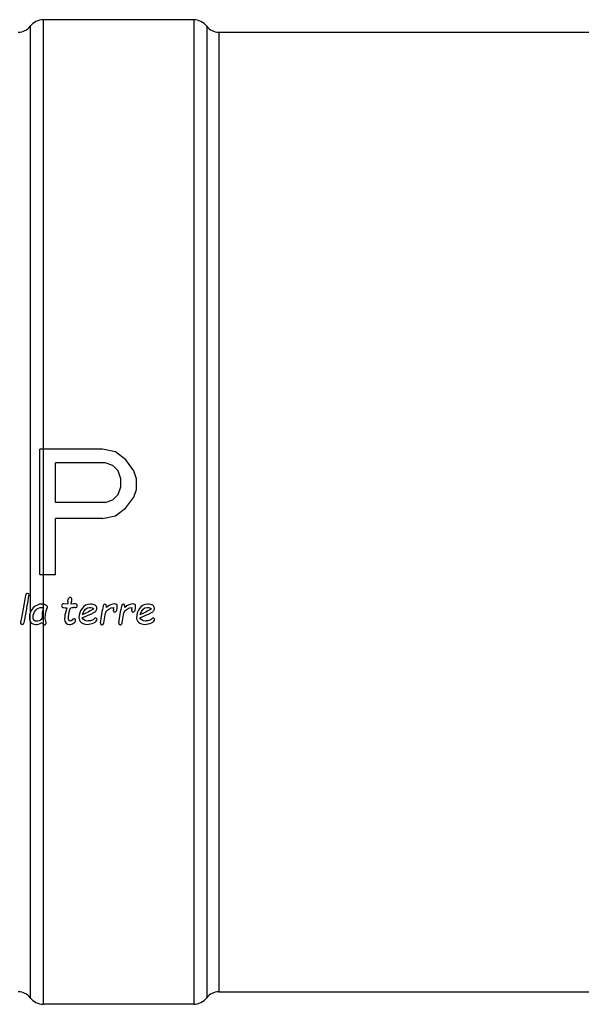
# Model space of a CAD drawing. Header units: millimetres. Extents: x 0 to 297, y 0 to 210.
# Tile 281 of 401: x 150.66 to 156.26, y 150.05 to 159.87. Entities that reach past the tile are written whole.
import ezdxf

# ---------------------------------------------------------------- set-up
doc = ezdxf.new("R2010")
doc.units = ezdxf.units.MM
doc.header["$LTSCALE"] = 16.335
doc.layers.get('0').update_dxf_attribs({"linetype": 'CONTINUOUS'})
doc.layers.add('08_SURFACES', color=7, linetype='CONTINUOUS')
doc.layers.add('AXES_REF', color=7, linetype='CONTINUOUS')

msp = doc.modelspace()

# ---------------------------------------------------------------- linework, layer by layer
at = {"color": 7, "linetype": 'Continuous'}
msp.add_line((152.6458, 159.7415), (162.1058, 159.7415), dxfattribs=at)
at = {"layer": '08_SURFACES', "color": 9, "linetype": 'Continuous'}
for p, q in [((150.7658, 159.8015), (150.7658, 153.9539)), ((150.8958, 159.8665), (150.8958, 150.0465)), ((150.7618, 153.9411), (150.7618, 153.8698)), ((150.7658, 153.8613), (150.7658, 150.1115))]:
    msp.add_line(p, q, dxfattribs=at)
at = {"layer": '08_SURFACES', "color": 7, "linetype": 'Continuous'}
for p, q in [((151.4864, 155.5815), (150.8614, 155.5815)), ((150.8614, 154.3315), (150.8614, 155.5815)), ((151.6166, 155.5549), (151.4864, 155.5815)), ((151.7208, 155.4751), (151.6166, 155.5549)), ((151.7989, 155.3687), (151.7208, 155.4751)), ((151.5125, 155.4485), (151.0177, 155.4485)), ((151.0177, 155.0496), (151.0177, 155.4485)), ((151.5906, 155.4219), (151.5125, 155.4485)), ((151.6427, 155.3687), (151.5906, 155.4219)), ((151.6687, 155.2889), (151.6427, 155.3687)), ((151.825, 155.2889), (151.7989, 155.3687)), ((151.6687, 155.2091), (151.6687, 155.2889)), ((151.825, 155.1825), (151.825, 155.2889)), ((151.6427, 155.1294), (151.6687, 155.2091)), ((151.7989, 155.1028), (151.825, 155.1825)), ((151.5125, 155.0496), (151.5906, 155.0762)), ((151.5906, 155.0762), (151.6427, 155.1294)), ((151.7208, 154.9964), (151.7989, 155.1028)), ((151.5125, 155.0496), (151.0177, 155.0496)), ((151.6166, 154.9166), (151.7208, 154.9964)), ((151.4864, 154.89), (151.0177, 154.89)), ((151.0177, 154.3315), (151.0177, 154.89)), ((151.4864, 154.89), (151.6166, 154.9166)), ((150.8614, 154.3315), (151.0177, 154.3315)), ((150.7173, 154.1227), (150.6943, 153.9901)), ((151.1412, 154.0626), (151.1444, 154.0857)), ((150.6943, 153.9901), (150.674, 153.883)), ((150.7082, 153.8685), (150.7309, 153.9901)), ((151.1383, 154.0374), (151.0998, 154.0405)), ((151.131, 153.9998), (151.1236, 153.9749)), ((151.1749, 154.0374), (151.1786, 154.0599)), ((151.2015, 154.0405), (151.1749, 154.0374)), ((151.2141, 154.0024), (151.1957, 154.0031)), ((151.465, 153.8505), (151.4856, 153.9806)), ((151.5949, 153.9713), (151.5959, 153.9814)), ((151.5964, 153.9894), (151.5983, 154.005)), ((151.6306, 153.9814), (151.6325, 153.9944)), ((151.6479, 153.8505), (151.6686, 153.9806)), ((151.7779, 153.9713), (151.7788, 153.9814)), ((151.7794, 153.9894), (151.7812, 154.005)), ((151.8136, 153.9814), (151.8155, 153.9944)), ((151.2837, 153.8999), (151.3599, 153.9338)), ((151.2861, 153.9342), (151.3469, 153.9617)), ((151.4997, 153.8505), (151.5154, 153.9522)), ((151.6827, 153.8505), (151.6983, 153.9522)), ((151.8582, 153.8999), (151.9345, 153.9338)), ((151.8606, 153.9342), (151.9214, 153.9617)), ((150.9259, 153.849), (150.9252, 153.852))]:
    msp.add_line(p, q, dxfattribs=at)
for centre, radius, start, end in [((150.8424, 153.902), 0.1107, 60.24624, 61.13424), ((151.0008, 153.9576), 0.1111, 158.64489, 160.8738), ((150.9781, 153.9256), 0.12, 226.05149, 226.71974)]:
    msp.add_arc(centre, radius, start, end, dxfattribs=at)
for points in [[(150.7252, 154.1396), (150.7212, 154.137), (150.7188, 154.1314), (150.7173, 154.1227)], [(150.7385, 154.1433), (150.7335, 154.1433), (150.729, 154.142), (150.7252, 154.1396)], [(150.7361, 154.0216), (150.7484, 154.0883), (150.7545, 154.1244), (150.7545, 154.1296)], [(150.7545, 154.1296), (150.7545, 154.1387), (150.7491, 154.1433), (150.7385, 154.1433)], [(151.1513, 154.0985), (151.1474, 154.095), (151.1451, 154.0907), (151.1444, 154.0857)], [(151.1652, 154.1037), (151.1598, 154.1037), (151.1552, 154.1019), (151.1513, 154.0985)], [(151.1809, 154.0786), (151.1809, 154.0954), (151.1756, 154.1037), (151.1652, 154.1037)], [(151.1786, 154.0599), (151.1801, 154.0675), (151.1809, 154.0738), (151.1809, 154.0786)], [(150.7309, 153.9901), (150.7324, 153.9998), (150.734, 154.0104), (150.7361, 154.0216)], [(150.7958, 153.9999), (150.779, 153.9835), (150.7677, 153.9639), (150.7618, 153.9411)], [(150.8813, 154.0381), (150.8503, 154.0381), (150.8218, 154.0253), (150.7958, 153.9999)], [(150.8207, 153.9769), (150.8385, 153.9955), (150.8579, 154.005), (150.8787, 154.005)], [(150.8787, 154.005), (150.8829, 154.005), (150.8887, 154.0029), (150.8958, 153.999)], [(150.8958, 154.0366), (150.8909, 154.0376), (150.8861, 154.0381), (150.8813, 154.0381)], [(150.8958, 153.9941), (150.8879, 153.9714), (150.8831, 153.9358), (150.8813, 153.8869)], [(150.9185, 154.0288), (150.9108, 154.0325), (150.9032, 154.0351), (150.8958, 154.0366)], [(150.9378, 154.0074), (150.9378, 154.0156), (150.9313, 154.0227), (150.9185, 154.0288)], [(150.9222, 153.9535), (150.9267, 153.9766), (150.9302, 153.9907), (150.9328, 153.9955)], [(150.9328, 153.9955), (150.9362, 153.9983), (150.9378, 154.0022), (150.9378, 154.0074)], [(151.0845, 154.0349), (151.0808, 154.0312), (151.079, 154.0268), (151.079, 154.0214)], [(151.079, 154.0214), (151.079, 154.0147), (151.0808, 154.0096), (151.0847, 154.0065)], [(151.0998, 154.0405), (151.0933, 154.0405), (151.0883, 154.0387), (151.0845, 154.0349)], [(151.0847, 154.0065), (151.0886, 154.0033), (151.1041, 154.0011), (151.131, 153.9998)], [(151.1399, 154.0485), (151.1396, 154.0442), (151.139, 154.0405), (151.1383, 154.0374)], [(151.1412, 154.0626), (151.1405, 154.0574), (151.1401, 154.0526), (151.1399, 154.0485)], [(151.1463, 153.9018), (151.1463, 153.9198), (151.1515, 153.9461), (151.1618, 153.9805)], [(151.1618, 153.9805), (151.1641, 153.9883), (151.1662, 153.9953), (151.1677, 154.0013)], [(151.1677, 154.0013), (151.1771, 154.0024), (151.1864, 154.0035), (151.1957, 154.0031)], [(151.2281, 154.0366), (151.2232, 154.0392), (151.2143, 154.0405), (151.2015, 154.0405)], [(151.2141, 154.0024), (151.2199, 154.0024), (151.2249, 154.0043), (151.229, 154.008)], [(151.2353, 154.0227), (151.2353, 154.0294), (151.2329, 154.034), (151.2281, 154.0366)], [(151.229, 154.008), (151.2331, 154.0117), (151.2353, 154.0165), (151.2353, 154.0227)], [(151.2822, 153.9942), (151.2614, 153.9648), (151.2511, 153.9351), (151.2511, 153.9046)], [(151.3625, 154.0381), (151.3296, 154.0381), (151.3028, 154.0234), (151.2822, 153.9942)], [(151.2861, 153.9342), (151.303, 153.981), (151.3268, 154.0046), (151.3573, 154.0046)], [(151.3995, 153.9898), (151.39, 153.9827), (151.3725, 153.9733), (151.3469, 153.9617)], [(151.3573, 154.0046), (151.3763, 154.0046), (151.3904, 153.9996), (151.3995, 153.9898)], [(151.4125, 154.0271), (151.401, 154.0344), (151.3843, 154.0381), (151.3625, 154.0381)], [(151.4298, 153.9961), (151.4298, 154.0095), (151.4241, 154.0197), (151.4125, 154.0271)], [(151.4185, 153.9676), (151.4259, 153.9754), (151.4298, 153.9849), (151.4298, 153.9961)], [(151.4973, 154.0307), (151.4942, 154.0269), (151.4903, 154.0102), (151.4856, 153.9806)], [(151.5114, 154.0362), (151.5051, 154.0362), (151.5005, 154.0344), (151.4973, 154.0307)], [(151.5263, 154.0154), (151.5263, 154.0292), (151.5213, 154.0362), (151.5114, 154.0362)], [(151.5154, 153.9522), (151.5336, 153.9834), (151.5611, 154.0011), (151.5983, 154.005)], [(151.6102, 154.0401), (151.5806, 154.0401), (151.5524, 154.0284), (151.5256, 154.0054)], [(151.5256, 154.0054), (151.526, 154.0091), (151.5263, 154.0124), (151.5263, 154.0154)], [(151.5964, 153.9894), (151.596, 153.986), (151.5959, 153.9834), (151.5959, 153.9814)], [(151.634, 154.0109), (151.634, 154.0303), (151.626, 154.0401), (151.6102, 154.0401)], [(151.6238, 153.966), (151.6275, 153.9712), (151.6299, 153.9764), (151.6306, 153.9814)], [(151.6325, 153.9944), (151.6334, 154.0004), (151.634, 154.0059), (151.634, 154.0109)], [(151.6803, 154.0307), (151.6771, 154.0269), (151.6733, 154.0102), (151.6686, 153.9806)], [(151.6944, 154.0362), (151.6881, 154.0362), (151.6834, 154.0344), (151.6803, 154.0307)], [(151.7093, 154.0154), (151.7093, 154.0292), (151.7043, 154.0362), (151.6944, 154.0362)], [(151.6983, 153.9522), (151.7165, 153.9834), (151.7441, 154.0011), (151.7812, 154.005)], [(151.7931, 154.0401), (151.7636, 154.0401), (151.7353, 154.0284), (151.7085, 154.0054)], [(151.7085, 154.0054), (151.7089, 154.0091), (151.7093, 154.0124), (151.7093, 154.0154)], [(151.7794, 153.9894), (151.779, 153.986), (151.7788, 153.9834), (151.7788, 153.9814)], [(151.8169, 154.0109), (151.8169, 154.0303), (151.8089, 154.0401), (151.7931, 154.0401)], [(151.8067, 153.966), (151.8104, 153.9712), (151.8129, 153.9764), (151.8136, 153.9814)], [(151.8155, 153.9944), (151.8164, 154.0004), (151.8169, 154.0059), (151.8169, 154.0109)], [(151.8567, 153.9942), (151.8359, 153.9648), (151.8257, 153.9351), (151.8257, 153.9046)], [(151.9371, 154.0381), (151.9041, 154.0381), (151.8774, 154.0234), (151.8567, 153.9942)], [(151.8606, 153.9342), (151.8776, 153.981), (151.9014, 154.0046), (151.9319, 154.0046)], [(151.9741, 153.9898), (151.9646, 153.9827), (151.9471, 153.9733), (151.9214, 153.9617)], [(151.9319, 154.0046), (151.9508, 154.0046), (151.9649, 153.9996), (151.9741, 153.9898)], [(151.987, 154.0271), (151.9755, 154.0344), (151.9588, 154.0381), (151.9371, 154.0381)], [(152.0044, 153.9961), (152.0044, 154.0095), (151.9986, 154.0197), (151.987, 154.0271)], [(151.993, 153.9676), (152.0005, 153.9754), (152.0044, 153.9849), (152.0044, 153.9961)], [(150.674, 153.883), (150.6703, 153.8641), (150.6684, 153.8531), (150.6684, 153.8503)], [(150.7618, 153.9411), (150.7585, 153.9284), (150.7569, 153.9149), (150.7569, 153.9003)], [(150.7569, 153.9003), (150.7569, 153.8886), (150.7585, 153.8784), (150.7618, 153.8698)], [(150.7939, 153.9074), (150.7939, 153.9351), (150.8028, 153.9583), (150.8207, 153.9769)], [(150.8292, 153.8665), (150.8056, 153.8665), (150.7939, 153.88), (150.7939, 153.9074)], [(150.8813, 153.8869), (150.8649, 153.8732), (150.8477, 153.8665), (150.8292, 153.8665)], [(150.9155, 153.9037), (150.9155, 153.9137), (150.9178, 153.9304), (150.9222, 153.9535)], [(150.9252, 153.852), (150.9187, 153.8739), (150.9155, 153.891), (150.9155, 153.9037)], [(151.1236, 153.9749), (151.1137, 153.9433), (151.1089, 153.9167), (151.1089, 153.8949)], [(151.1089, 153.8949), (151.1089, 153.8551), (151.1249, 153.8352), (151.1569, 153.8352)], [(151.1611, 153.8698), (151.1511, 153.8698), (151.1463, 153.8804), (151.1463, 153.9018)], [(151.2007, 153.8916), (151.1952, 153.8916), (151.1892, 153.8873), (151.1828, 153.879)], [(151.2124, 153.8869), (151.2087, 153.8899), (151.2048, 153.8916), (151.2007, 153.8916)], [(151.2182, 153.8748), (151.2182, 153.8797), (151.2162, 153.8838), (151.2124, 153.8869)], [(151.2511, 153.9046), (151.2511, 153.8834), (151.2586, 153.8667), (151.2735, 153.8543)], [(151.3409, 153.8691), (151.3134, 153.8691), (151.2945, 153.8793), (151.2837, 153.8999)], [(151.3599, 153.9338), (151.374, 153.9399), (151.3854, 153.9451), (151.3941, 153.9494)], [(151.4025, 153.8901), (151.3977, 153.884), (151.3885, 153.8789), (151.3754, 153.875)], [(151.3941, 153.9494), (151.4029, 153.9537), (151.411, 153.9598), (151.4185, 153.9676)], [(151.3995, 153.8513), (151.4211, 153.8616), (151.4321, 153.8734), (151.4321, 153.886)], [(151.4177, 153.8999), (151.4125, 153.8999), (151.4075, 153.8966), (151.4025, 153.8901)], [(151.4279, 153.8956), (151.4252, 153.8985), (151.4218, 153.8999), (151.4177, 153.8999)], [(151.4321, 153.886), (151.4321, 153.8897), (151.4306, 153.8929), (151.4279, 153.8956)], [(151.5949, 153.9713), (151.5949, 153.9624), (151.5992, 153.9581), (151.6081, 153.9581)], [(151.6081, 153.9581), (151.6148, 153.9581), (151.62, 153.9607), (151.6238, 153.966)], [(151.7779, 153.9713), (151.7779, 153.9624), (151.7822, 153.9581), (151.7911, 153.9581)], [(151.7911, 153.9581), (151.7978, 153.9581), (151.803, 153.9607), (151.8067, 153.966)], [(151.8257, 153.9046), (151.8257, 153.8834), (151.8331, 153.8667), (151.848, 153.8543)], [(151.9155, 153.8691), (151.888, 153.8691), (151.869, 153.8793), (151.8582, 153.8999)], [(151.9345, 153.9338), (151.9486, 153.9399), (151.9599, 153.9451), (151.9687, 153.9494)], [(151.977, 153.8901), (151.9722, 153.884), (151.9631, 153.8789), (151.9499, 153.875)], [(151.9687, 153.9494), (151.9774, 153.9537), (151.9856, 153.9598), (151.993, 153.9676)], [(151.974, 153.8513), (151.9956, 153.8616), (152.0066, 153.8734), (152.0066, 153.886)], [(151.9923, 153.8999), (151.9871, 153.8999), (151.9821, 153.8966), (151.977, 153.8901)], [(152.0025, 153.8956), (151.9997, 153.8985), (151.9964, 153.8999), (151.9923, 153.8999)], [(152.0066, 153.886), (152.0066, 153.8897), (152.0051, 153.8929), (152.0025, 153.8956)], [(150.6684, 153.8503), (150.6684, 153.8408), (150.6736, 153.836), (150.684, 153.836)], [(150.684, 153.836), (150.6885, 153.836), (150.6924, 153.8371), (150.6956, 153.8391)], [(150.6956, 153.8391), (150.6987, 153.8412), (150.7011, 153.844), (150.7026, 153.8472)], [(150.7026, 153.8472), (150.7041, 153.8505), (150.7062, 153.8577), (150.7082, 153.8685)], [(150.7618, 153.8698), (150.7708, 153.846), (150.7923, 153.8341), (150.8265, 153.8341)], [(150.8265, 153.8341), (150.8378, 153.8341), (150.857, 153.8406), (150.8837, 153.8535)], [(150.8837, 153.8535), (150.886, 153.849), (150.8897, 153.8442), (150.8948, 153.8392)], [(150.8958, 153.8383), (150.9004, 153.834), (150.9036, 153.8317), (150.9053, 153.8317)], [(150.9053, 153.8317), (150.9163, 153.8317), (150.9231, 153.8375), (150.9259, 153.849)], [(151.1569, 153.8352), (151.1703, 153.8352), (151.1838, 153.8391), (151.1975, 153.8468)], [(151.1828, 153.879), (151.1781, 153.8728), (151.1708, 153.8698), (151.1611, 153.8698)], [(151.1975, 153.8468), (151.2113, 153.8546), (151.2182, 153.8639), (151.2182, 153.8748)], [(151.2735, 153.8543), (151.2883, 153.8419), (151.309, 153.8356), (151.3356, 153.8356)], [(151.3356, 153.8356), (151.3566, 153.8356), (151.3779, 153.841), (151.3995, 153.8513)], [(151.3754, 153.875), (151.362, 153.8709), (151.3506, 153.8691), (151.3409, 153.8691)], [(151.465, 153.8505), (151.4631, 153.8378), (151.4676, 153.8313), (151.4784, 153.8313)], [(151.4784, 153.8313), (151.4906, 153.8313), (151.4978, 153.8378), (151.4997, 153.8505)], [(151.6479, 153.8505), (151.6461, 153.8378), (151.6505, 153.8313), (151.6613, 153.8313)], [(151.6613, 153.8313), (151.6736, 153.8313), (151.6808, 153.8378), (151.6827, 153.8505)], [(151.848, 153.8543), (151.8629, 153.8419), (151.8835, 153.8356), (151.9101, 153.8356)], [(151.9101, 153.8356), (151.9311, 153.8356), (151.9525, 153.841), (151.974, 153.8513)], [(151.9499, 153.875), (151.9365, 153.8709), (151.9252, 153.8691), (151.9155, 153.8691)]]:
    msp.add_open_spline(points, degree=3, dxfattribs=at)
at = {"layer": 'AXES_REF', "color": 7, "linetype": 'Continuous'}
for p, q in [((152.3958, 159.8665), (150.8958, 159.8665)), ((152.6458, 150.1715), (174.7958, 150.1715)), ((152.3958, 150.0465), (150.8958, 150.0465))]:
    msp.add_line(p, q, dxfattribs=at)
at = {"layer": 'AXES_REF', "color": 9, "linetype": 'Continuous'}
for p, q in [((152.3958, 159.8665), (152.3958, 150.0465)), ((152.5258, 159.8015), (152.5258, 150.1115)), ((152.6458, 159.7415), (152.6458, 150.1715))]:
    msp.add_line(p, q, dxfattribs=at)
at = {"layer": 'AXES_REF', "color": 7, "linetype": 'Continuous'}
for centre, radius, start, end in [((150.6458, 159.8915), 0.15, 270, 323.1301), ((150.8958, 159.704), 0.1625, 90, 143.1301), ((152.3958, 159.704), 0.1625, 36.8699, 90), ((152.6458, 159.8915), 0.15, 216.8699, 270), ((150.6458, 150.0215), 0.15, 36.8699, 90), ((152.6458, 150.0215), 0.15, 90, 143.1301), ((150.8958, 150.209), 0.1625, 216.8699, 270), ((152.3958, 150.209), 0.1625, 270, 323.1301)]:
    msp.add_arc(centre, radius, start, end, dxfattribs=at)

doc.saveas('drawing.dxf')
